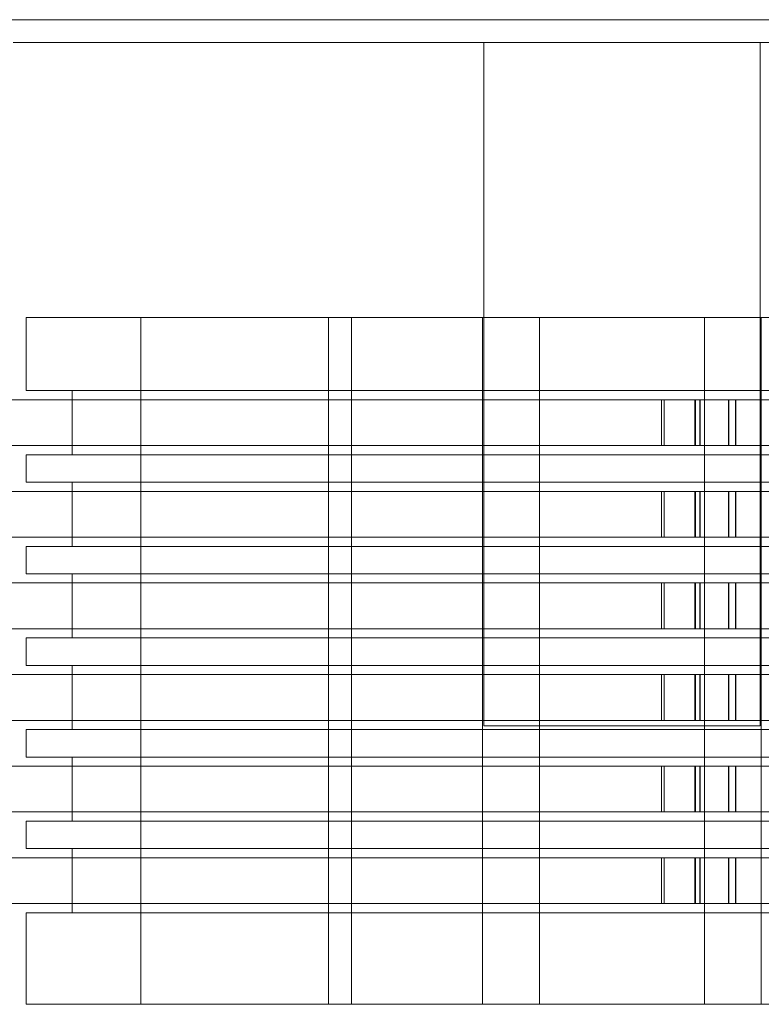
# Model space of a CAD drawing. Header units: millimetres. Extents: x -2233 to 61924, y -68080 to 6847.
# Tile 555 of 656: x 26089 to 26250, y -19660 to -19445. Entities that reach past the tile are written whole.
import ezdxf

# ---------------------------------------------------------------- set-up
doc = ezdxf.new("R2010")
doc.units = ezdxf.units.MM
doc.layers.add('superior_briquetadora', color=7, linetype='Continuous', lineweight=0)

msp = doc.modelspace()

# ---------------------------------------------------------------- linework, layer by layer
at = {"layer": 'superior_briquetadora'}
for p, q in [((26525.067, -19445), (25905.067, -19445)), ((26535.067, -19445), (25905.067, -19445)), ((26087.21, -19450), (26101.596, -19450)), ((26101.596, -19450), (26117.37, -19450)), ((26117.37, -19450), (26134.349, -19450)), ((26134.349, -19450), (26152.332, -19450)), ((26152.332, -19450), (26171.11, -19450)), ((26171.11, -19450), (26190.461, -19450)), ((26192.892, -19450), (26189.905, -19450)), ((26189.905, -19450), (26189.905, -19599.2)), ((26190.461, -19450), (26210.16, -19450)), ((26201.261, -19450), (26192.892, -19450)), ((26213.356, -19450), (26201.261, -19450)), ((26210.16, -19450), (26229.975, -19450)), ((26226.779, -19450), (26213.356, -19450)), ((26238.873, -19450), (26226.779, -19450)), ((26229.975, -19450), (26249.674, -19450)), ((26247.243, -19450), (26238.873, -19450)), ((26250.23, -19450), (26247.243, -19450)), ((26249.674, -19450), (26269.025, -19450)), ((26250.23, -19450), (26250.23, -19599.2)), ((26090.067, -19510), (26091.519, -19510)), ((26090.067, -19510), (26090.067, -19526)), ((26091.519, -19510), (26095.843, -19510)), ((26095.843, -19510), (26102.942, -19510)), ((26102.942, -19510), (26112.656, -19510)), ((26112.656, -19510), (26124.771, -19510)), ((26115.067, -19660), (26115.067, -19510)), ((26117.345, -19510), (26115.067, -19510)), ((26123.727, -19510), (26117.345, -19510)), ((26132.95, -19510), (26123.727, -19510)), ((26124.771, -19510), (26139.014, -19510)), ((26143.185, -19510), (26132.95, -19510)), ((26139.014, -19510), (26155.067, -19510)), ((26152.408, -19510), (26143.185, -19510)), ((26158.79, -19510), (26152.408, -19510)), ((26155.067, -19510), (26172.573, -19510)), ((26156.067, -19660), (26156.067, -19510)), ((26158.345, -19510), (26156.067, -19510)), ((26164.727, -19510), (26158.345, -19510)), ((26161.067, -19510), (26158.79, -19510)), ((26161.067, -19660), (26161.067, -19510)), ((26173.95, -19510), (26164.727, -19510)), ((26172.573, -19510), (26191.14, -19510)), ((26184.185, -19510), (26173.95, -19510)), ((26193.408, -19510), (26184.185, -19510)), ((26189.667, -19510), (26189.667, -19660)), ((26192.678, -19510), (26189.667, -19510)), ((26191.14, -19510), (26210.353, -19510)), ((26201.113, -19510), (26192.678, -19510)), ((26199.79, -19510), (26193.408, -19510)), ((26202.067, -19510), (26199.79, -19510)), ((26213.303, -19510), (26201.113, -19510)), ((26202.067, -19660), (26202.067, -19510)), ((26210.353, -19510), (26229.782, -19510)), ((26226.832, -19510), (26213.303, -19510)), ((26239.022, -19510), (26226.832, -19510)), ((26229.782, -19510), (26248.995, -19510)), ((26238.067, -19660), (26238.067, -19510)), ((26240.345, -19510), (26238.067, -19510)), ((26247.457, -19510), (26239.022, -19510)), ((26246.727, -19510), (26240.345, -19510)), ((26255.95, -19510), (26246.727, -19510)), ((26250.467, -19510), (26247.457, -19510)), ((26248.995, -19510), (26267.562, -19510)), ((26250.467, -19510), (26250.467, -19660)), ((26090.067, -19526), (26091.519, -19526)), ((26091.519, -19526), (26095.843, -19526)), ((26095.843, -19526), (26102.942, -19526)), ((26100.067, -19526), (26101.704, -19526)), ((26100.067, -19540), (26100.067, -19526)), ((26101.704, -19526), (26106.569, -19526)), ((26102.942, -19526), (26112.656, -19526)), ((26106.569, -19526), (26114.531, -19526)), ((26112.656, -19526), (26124.771, -19526)), ((26114.531, -19526), (26125.371, -19526)), ((26124.771, -19526), (26139.014, -19526)), ((26125.371, -19526), (26138.794, -19526)), ((26138.794, -19526), (26154.434, -19526)), ((26139.014, -19526), (26155.067, -19526)), ((26154.434, -19526), (26171.864, -19526)), ((26155.067, -19526), (26172.573, -19526)), ((26171.864, -19526), (26190.609, -19526)), ((26172.573, -19526), (26191.14, -19526)), ((26190.609, -19526), (26210.158, -19526)), ((26191.14, -19526), (26210.353, -19526)), ((26210.158, -19526), (26229.977, -19526)), ((26210.353, -19526), (26229.782, -19526)), ((26229.782, -19526), (26248.995, -19526)), ((26229.977, -19526), (26249.526, -19526)), ((26248.995, -19526), (26267.562, -19526)), ((26249.526, -19526), (26268.271, -19526)), ((24471.62, -19528), (26228.731, -19528)), ((24472.193, -19528), (26229.304, -19528)), ((26235.991, -19528), (24489.68, -19528)), ((26237.044, -19528), (24490.733, -19528)), ((26228.731, -19528), (26236.098, -19528)), ((26228.731, -19538), (26228.731, -19528)), ((26229.304, -19528), (26237.157, -19528)), ((26229.304, -19538), (26229.304, -19528)), ((26243.299, -19528), (26235.991, -19528)), ((26235.991, -19538), (26235.991, -19528)), ((26236.098, -19528), (26243.404, -19528)), ((26236.098, -19538), (26236.098, -19528)), ((26244.835, -19528), (26237.044, -19528)), ((26237.044, -19538), (26237.044, -19528)), ((26237.157, -19528), (26244.947, -19528)), ((26237.157, -19538), (26237.157, -19528)), ((26250.519, -19528), (26243.299, -19528)), ((26243.299, -19538), (26243.299, -19528)), ((26243.404, -19528), (26250.623, -19528)), ((26243.404, -19538), (26243.404, -19528)), ((26252.532, -19528), (26244.835, -19528)), ((26244.835, -19538), (26244.835, -19528)), ((26244.947, -19528), (26252.643, -19528)), ((26244.947, -19538), (26244.947, -19528)), ((24471.62, -19538), (26228.731, -19538)), ((24472.193, -19538), (26229.304, -19538)), ((26235.991, -19538), (24489.68, -19538)), ((26237.044, -19538), (24490.733, -19538)), ((26228.731, -19538), (26236.098, -19538)), ((26229.304, -19538), (26237.157, -19538)), ((26243.299, -19538), (26235.991, -19538)), ((26236.098, -19538), (26243.404, -19538)), ((26244.835, -19538), (26237.044, -19538)), ((26237.157, -19538), (26244.947, -19538)), ((26250.519, -19538), (26243.299, -19538)), ((26243.404, -19538), (26250.623, -19538)), ((26252.532, -19538), (26244.835, -19538)), ((26244.947, -19538), (26252.643, -19538)), ((26090.067, -19540), (26091.519, -19540)), ((26090.067, -19540), (26090.067, -19546)), ((26091.519, -19540), (26095.843, -19540)), ((26095.843, -19540), (26102.942, -19540)), ((26100.067, -19540), (26101.704, -19540)), ((26101.704, -19540), (26106.569, -19540)), ((26102.942, -19540), (26112.656, -19540)), ((26106.569, -19540), (26114.531, -19540)), ((26112.656, -19540), (26124.771, -19540)), ((26114.531, -19540), (26125.371, -19540)), ((26124.771, -19540), (26139.014, -19540)), ((26125.371, -19540), (26138.794, -19540)), ((26138.794, -19540), (26154.434, -19540)), ((26139.014, -19540), (26155.067, -19540)), ((26154.434, -19540), (26171.864, -19540)), ((26155.067, -19540), (26172.573, -19540)), ((26171.864, -19540), (26190.609, -19540)), ((26172.573, -19540), (26191.14, -19540)), ((26190.609, -19540), (26210.158, -19540)), ((26191.14, -19540), (26210.353, -19540)), ((26210.158, -19540), (26229.977, -19540)), ((26210.353, -19540), (26229.782, -19540)), ((26229.782, -19540), (26248.995, -19540)), ((26229.977, -19540), (26249.526, -19540)), ((26248.995, -19540), (26267.562, -19540)), ((26249.526, -19540), (26268.271, -19540)), ((26090.067, -19546), (26091.519, -19546)), ((26091.519, -19546), (26095.843, -19546)), ((26095.843, -19546), (26102.942, -19546)), ((26100.067, -19546), (26101.704, -19546)), ((26100.067, -19560), (26100.067, -19546)), ((26101.704, -19546), (26106.569, -19546)), ((26102.942, -19546), (26112.656, -19546)), ((26106.569, -19546), (26114.531, -19546)), ((26112.656, -19546), (26124.771, -19546)), ((26114.531, -19546), (26125.371, -19546)), ((26124.771, -19546), (26139.014, -19546)), ((26125.371, -19546), (26138.794, -19546)), ((26138.794, -19546), (26154.434, -19546)), ((26139.014, -19546), (26155.067, -19546)), ((26154.434, -19546), (26171.864, -19546)), ((26155.067, -19546), (26172.573, -19546)), ((26171.864, -19546), (26190.609, -19546)), ((26172.573, -19546), (26191.14, -19546)), ((26190.609, -19546), (26210.158, -19546)), ((26191.14, -19546), (26210.353, -19546)), ((26210.158, -19546), (26229.977, -19546)), ((26210.353, -19546), (26229.782, -19546)), ((26229.782, -19546), (26248.995, -19546)), ((26229.977, -19546), (26249.526, -19546)), ((26248.995, -19546), (26267.562, -19546)), ((26249.526, -19546), (26268.271, -19546)), ((24471.62, -19548), (26228.731, -19548)), ((24472.193, -19548), (26229.304, -19548)), ((26235.991, -19548), (24489.68, -19548)), ((26237.044, -19548), (24490.733, -19548)), ((26228.731, -19548), (26236.098, -19548)), ((26228.731, -19558), (26228.731, -19548)), ((26229.304, -19548), (26237.157, -19548)), ((26229.304, -19558), (26229.304, -19548)), ((26243.299, -19548), (26235.991, -19548)), ((26235.991, -19558), (26235.991, -19548)), ((26236.098, -19548), (26243.404, -19548)), ((26236.098, -19558), (26236.098, -19548)), ((26244.835, -19548), (26237.044, -19548)), ((26237.044, -19558), (26237.044, -19548)), ((26237.157, -19548), (26244.947, -19548)), ((26237.157, -19558), (26237.157, -19548)), ((26250.519, -19548), (26243.299, -19548)), ((26243.299, -19558), (26243.299, -19548)), ((26243.404, -19548), (26250.623, -19548)), ((26243.404, -19558), (26243.404, -19548)), ((26252.532, -19548), (26244.835, -19548)), ((26244.835, -19558), (26244.835, -19548)), ((26244.947, -19548), (26252.643, -19548)), ((26244.947, -19558), (26244.947, -19548)), ((24471.62, -19558), (26228.731, -19558)), ((24472.193, -19558), (26229.304, -19558)), ((26235.991, -19558), (24489.68, -19558)), ((26237.044, -19558), (24490.733, -19558)), ((26228.731, -19558), (26236.098, -19558)), ((26229.304, -19558), (26237.157, -19558)), ((26243.299, -19558), (26235.991, -19558)), ((26236.098, -19558), (26243.404, -19558)), ((26244.835, -19558), (26237.044, -19558)), ((26237.157, -19558), (26244.947, -19558)), ((26250.519, -19558), (26243.299, -19558)), ((26243.404, -19558), (26250.623, -19558)), ((26252.532, -19558), (26244.835, -19558)), ((26244.947, -19558), (26252.643, -19558)), ((26090.067, -19560), (26091.519, -19560)), ((26090.067, -19560), (26090.067, -19566)), ((26091.519, -19560), (26095.843, -19560)), ((26095.843, -19560), (26102.942, -19560)), ((26100.067, -19560), (26101.704, -19560)), ((26101.704, -19560), (26106.569, -19560)), ((26102.942, -19560), (26112.656, -19560)), ((26106.569, -19560), (26114.531, -19560)), ((26112.656, -19560), (26124.771, -19560)), ((26114.531, -19560), (26125.371, -19560)), ((26124.771, -19560), (26139.014, -19560)), ((26125.371, -19560), (26138.794, -19560)), ((26138.794, -19560), (26154.434, -19560)), ((26139.014, -19560), (26155.067, -19560)), ((26154.434, -19560), (26171.864, -19560)), ((26155.067, -19560), (26172.573, -19560)), ((26171.864, -19560), (26190.609, -19560)), ((26172.573, -19560), (26191.14, -19560)), ((26190.609, -19560), (26210.158, -19560)), ((26191.14, -19560), (26210.353, -19560)), ((26210.158, -19560), (26229.977, -19560)), ((26210.353, -19560), (26229.782, -19560)), ((26229.782, -19560), (26248.995, -19560)), ((26229.977, -19560), (26249.526, -19560)), ((26248.995, -19560), (26267.562, -19560)), ((26249.526, -19560), (26268.271, -19560)), ((26090.067, -19566), (26091.519, -19566)), ((26091.519, -19566), (26095.843, -19566)), ((26095.843, -19566), (26102.942, -19566)), ((26100.067, -19566), (26101.704, -19566)), ((26100.067, -19580), (26100.067, -19566)), ((26101.704, -19566), (26106.569, -19566)), ((26102.942, -19566), (26112.656, -19566)), ((26106.569, -19566), (26114.531, -19566)), ((26112.656, -19566), (26124.771, -19566)), ((26114.531, -19566), (26125.371, -19566)), ((26124.771, -19566), (26139.014, -19566)), ((26125.371, -19566), (26138.794, -19566)), ((26138.794, -19566), (26154.434, -19566)), ((26139.014, -19566), (26155.067, -19566)), ((26154.434, -19566), (26171.864, -19566)), ((26155.067, -19566), (26172.573, -19566)), ((26171.864, -19566), (26190.609, -19566)), ((26172.573, -19566), (26191.14, -19566)), ((26190.609, -19566), (26210.158, -19566)), ((26191.14, -19566), (26210.353, -19566)), ((26210.158, -19566), (26229.977, -19566)), ((26210.353, -19566), (26229.782, -19566)), ((26229.782, -19566), (26248.995, -19566)), ((26229.977, -19566), (26249.526, -19566)), ((26248.995, -19566), (26267.562, -19566)), ((26249.526, -19566), (26268.271, -19566)), ((24471.62, -19568), (26228.731, -19568)), ((24472.193, -19568), (26229.304, -19568)), ((26235.991, -19568), (24489.68, -19568)), ((26237.044, -19568), (24490.733, -19568)), ((26228.731, -19568), (26236.098, -19568)), ((26228.731, -19578), (26228.731, -19568)), ((26229.304, -19568), (26237.157, -19568)), ((26229.304, -19578), (26229.304, -19568)), ((26243.299, -19568), (26235.991, -19568)), ((26235.991, -19578), (26235.991, -19568)), ((26236.098, -19568), (26243.404, -19568)), ((26236.098, -19578), (26236.098, -19568)), ((26244.835, -19568), (26237.044, -19568)), ((26237.044, -19578), (26237.044, -19568)), ((26237.157, -19568), (26244.947, -19568)), ((26237.157, -19578), (26237.157, -19568)), ((26250.519, -19568), (26243.299, -19568)), ((26243.299, -19578), (26243.299, -19568)), ((26243.404, -19568), (26250.623, -19568)), ((26243.404, -19578), (26243.404, -19568)), ((26252.532, -19568), (26244.835, -19568)), ((26244.835, -19578), (26244.835, -19568)), ((26244.947, -19568), (26252.643, -19568)), ((26244.947, -19578), (26244.947, -19568)), ((24471.62, -19578), (26228.731, -19578)), ((24472.193, -19578), (26229.304, -19578)), ((26235.991, -19578), (24489.68, -19578)), ((26237.044, -19578), (24490.733, -19578)), ((26090.067, -19580), (26091.519, -19580)), ((26090.067, -19580), (26090.067, -19586)), ((26091.519, -19580), (26095.843, -19580)), ((26095.843, -19580), (26102.942, -19580)), ((26100.067, -19580), (26101.704, -19580)), ((26101.704, -19580), (26106.569, -19580)), ((26102.942, -19580), (26112.656, -19580)), ((26106.569, -19580), (26114.531, -19580)), ((26112.656, -19580), (26124.771, -19580)), ((26114.531, -19580), (26125.371, -19580)), ((26124.771, -19580), (26139.014, -19580)), ((26125.371, -19580), (26138.794, -19580)), ((26138.794, -19580), (26154.434, -19580)), ((26139.014, -19580), (26155.067, -19580)), ((26154.434, -19580), (26171.864, -19580)), ((26155.067, -19580), (26172.573, -19580)), ((26171.864, -19580), (26190.609, -19580)), ((26172.573, -19580), (26191.14, -19580)), ((26190.609, -19580), (26210.158, -19580)), ((26191.14, -19580), (26210.353, -19580)), ((26210.158, -19580), (26229.977, -19580)), ((26210.353, -19580), (26229.782, -19580)), ((26228.731, -19578), (26236.098, -19578)), ((26229.304, -19578), (26237.157, -19578)), ((26229.782, -19580), (26248.995, -19580)), ((26229.977, -19580), (26249.526, -19580)), ((26243.299, -19578), (26235.991, -19578)), ((26236.098, -19578), (26243.404, -19578)), ((26244.835, -19578), (26237.044, -19578)), ((26237.157, -19578), (26244.947, -19578)), ((26250.519, -19578), (26243.299, -19578)), ((26243.404, -19578), (26250.623, -19578)), ((26252.532, -19578), (26244.835, -19578)), ((26244.947, -19578), (26252.643, -19578)), ((26248.995, -19580), (26267.562, -19580)), ((26249.526, -19580), (26268.271, -19580)), ((26090.067, -19586), (26091.519, -19586)), ((26091.519, -19586), (26095.843, -19586)), ((26095.843, -19586), (26102.942, -19586)), ((26100.067, -19586), (26101.704, -19586)), ((26100.067, -19600), (26100.067, -19586)), ((26101.704, -19586), (26106.569, -19586)), ((26102.942, -19586), (26112.656, -19586)), ((26106.569, -19586), (26114.531, -19586)), ((26112.656, -19586), (26124.771, -19586)), ((26114.531, -19586), (26125.371, -19586)), ((26124.771, -19586), (26139.014, -19586)), ((26125.371, -19586), (26138.794, -19586)), ((26138.794, -19586), (26154.434, -19586)), ((26139.014, -19586), (26155.067, -19586)), ((26154.434, -19586), (26171.864, -19586)), ((26155.067, -19586), (26172.573, -19586)), ((26171.864, -19586), (26190.609, -19586)), ((26172.573, -19586), (26191.14, -19586)), ((26190.609, -19586), (26210.158, -19586)), ((26191.14, -19586), (26210.353, -19586)), ((26210.158, -19586), (26229.977, -19586)), ((26210.353, -19586), (26229.782, -19586)), ((26229.782, -19586), (26248.995, -19586)), ((26229.977, -19586), (26249.526, -19586)), ((26248.995, -19586), (26267.562, -19586)), ((26249.526, -19586), (26268.271, -19586)), ((24471.62, -19588), (26228.731, -19588)), ((24472.193, -19588), (26229.304, -19588)), ((26235.991, -19588), (24489.68, -19588)), ((26237.044, -19588), (24490.733, -19588)), ((26228.731, -19588), (26236.098, -19588)), ((26228.731, -19598), (26228.731, -19588)), ((26229.304, -19588), (26237.157, -19588)), ((26229.304, -19598), (26229.304, -19588)), ((26243.299, -19588), (26235.991, -19588)), ((26235.991, -19598), (26235.991, -19588)), ((26236.098, -19588), (26243.404, -19588)), ((26236.098, -19598), (26236.098, -19588)), ((26244.835, -19588), (26237.044, -19588)), ((26237.044, -19598), (26237.044, -19588)), ((26237.157, -19588), (26244.947, -19588)), ((26237.157, -19598), (26237.157, -19588)), ((26250.519, -19588), (26243.299, -19588)), ((26243.299, -19598), (26243.299, -19588)), ((26243.404, -19588), (26250.623, -19588)), ((26243.404, -19598), (26243.404, -19588)), ((26252.532, -19588), (26244.835, -19588)), ((26244.835, -19598), (26244.835, -19588)), ((26244.947, -19588), (26252.643, -19588)), ((26244.947, -19598), (26244.947, -19588)), ((24471.62, -19598), (26228.731, -19598)), ((24472.193, -19598), (26229.304, -19598)), ((26235.991, -19598), (24489.68, -19598)), ((26237.044, -19598), (24490.733, -19598)), ((26189.905, -19599.2), (26192.892, -19599.2)), ((26192.892, -19599.2), (26201.261, -19599.2)), ((26201.261, -19599.2), (26213.356, -19599.2)), ((26213.356, -19599.2), (26226.779, -19599.2)), ((26226.779, -19599.2), (26238.873, -19599.2)), ((26228.731, -19598), (26236.098, -19598)), ((26229.304, -19598), (26237.157, -19598)), ((26243.299, -19598), (26235.991, -19598)), ((26236.098, -19598), (26243.404, -19598)), ((26244.835, -19598), (26237.044, -19598)), ((26237.157, -19598), (26244.947, -19598)), ((26238.873, -19599.2), (26247.243, -19599.2)), ((26250.519, -19598), (26243.299, -19598)), ((26243.404, -19598), (26250.623, -19598)), ((26252.532, -19598), (26244.835, -19598)), ((26244.947, -19598), (26252.643, -19598)), ((26247.243, -19599.2), (26250.23, -19599.2)), ((26090.067, -19600), (26091.519, -19600)), ((26090.067, -19600), (26090.067, -19606)), ((26091.519, -19600), (26095.843, -19600)), ((26095.843, -19600), (26102.942, -19600)), ((26100.067, -19600), (26101.704, -19600)), ((26101.704, -19600), (26106.569, -19600)), ((26102.942, -19600), (26112.656, -19600)), ((26106.569, -19600), (26114.531, -19600)), ((26112.656, -19600), (26124.771, -19600)), ((26114.531, -19600), (26125.371, -19600)), ((26124.771, -19600), (26139.014, -19600)), ((26125.371, -19600), (26138.794, -19600)), ((26138.794, -19600), (26154.434, -19600)), ((26139.014, -19600), (26155.067, -19600)), ((26154.434, -19600), (26171.864, -19600)), ((26155.067, -19600), (26172.573, -19600)), ((26171.864, -19600), (26190.609, -19600)), ((26172.573, -19600), (26191.14, -19600)), ((26190.609, -19600), (26210.158, -19600)), ((26191.14, -19600), (26210.353, -19600)), ((26210.158, -19600), (26229.977, -19600)), ((26210.353, -19600), (26229.782, -19600)), ((26229.782, -19600), (26248.995, -19600)), ((26229.977, -19600), (26249.526, -19600)), ((26248.995, -19600), (26267.562, -19600)), ((26249.526, -19600), (26268.271, -19600)), ((24471.62, -19608), (26228.731, -19608)), ((24472.193, -19608), (26229.304, -19608)), ((26235.991, -19608), (24489.68, -19608)), ((26237.044, -19608), (24490.733, -19608)), ((26090.067, -19606), (26091.519, -19606)), ((26091.519, -19606), (26095.843, -19606)), ((26095.843, -19606), (26102.942, -19606)), ((26100.067, -19606), (26101.704, -19606)), ((26100.067, -19620), (26100.067, -19606)), ((26101.704, -19606), (26106.569, -19606)), ((26102.942, -19606), (26112.656, -19606)), ((26106.569, -19606), (26114.531, -19606)), ((26112.656, -19606), (26124.771, -19606)), ((26114.531, -19606), (26125.371, -19606)), ((26124.771, -19606), (26139.014, -19606)), ((26125.371, -19606), (26138.794, -19606)), ((26138.794, -19606), (26154.434, -19606)), ((26139.014, -19606), (26155.067, -19606)), ((26154.434, -19606), (26171.864, -19606)), ((26155.067, -19606), (26172.573, -19606)), ((26171.864, -19606), (26190.609, -19606)), ((26172.573, -19606), (26191.14, -19606)), ((26190.609, -19606), (26210.158, -19606)), ((26191.14, -19606), (26210.353, -19606)), ((26210.158, -19606), (26229.977, -19606)), ((26210.353, -19606), (26229.782, -19606)), ((26228.731, -19608), (26236.098, -19608)), ((26228.731, -19618), (26228.731, -19608)), ((26229.304, -19608), (26237.157, -19608)), ((26229.304, -19618), (26229.304, -19608)), ((26229.782, -19606), (26248.995, -19606)), ((26229.977, -19606), (26249.526, -19606)), ((26243.299, -19608), (26235.991, -19608)), ((26235.991, -19618), (26235.991, -19608)), ((26236.098, -19608), (26243.404, -19608)), ((26236.098, -19618), (26236.098, -19608)), ((26244.835, -19608), (26237.044, -19608)), ((26237.044, -19618), (26237.044, -19608)), ((26237.157, -19608), (26244.947, -19608)), ((26237.157, -19618), (26237.157, -19608)), ((26250.519, -19608), (26243.299, -19608)), ((26243.299, -19618), (26243.299, -19608)), ((26243.404, -19608), (26250.623, -19608)), ((26243.404, -19618), (26243.404, -19608)), ((26252.532, -19608), (26244.835, -19608)), ((26244.835, -19618), (26244.835, -19608)), ((26244.947, -19608), (26252.643, -19608)), ((26244.947, -19618), (26244.947, -19608)), ((26248.995, -19606), (26267.562, -19606)), ((26249.526, -19606), (26268.271, -19606)), ((24471.62, -19618), (26228.731, -19618)), ((24472.193, -19618), (26229.304, -19618)), ((26235.991, -19618), (24489.68, -19618)), ((26237.044, -19618), (24490.733, -19618)), ((26228.731, -19618), (26236.098, -19618)), ((26229.304, -19618), (26237.157, -19618)), ((26243.299, -19618), (26235.991, -19618)), ((26236.098, -19618), (26243.404, -19618)), ((26244.835, -19618), (26237.044, -19618)), ((26237.157, -19618), (26244.947, -19618)), ((26250.519, -19618), (26243.299, -19618)), ((26243.404, -19618), (26250.623, -19618)), ((26252.532, -19618), (26244.835, -19618)), ((26244.947, -19618), (26252.643, -19618)), ((26090.067, -19620), (26091.519, -19620)), ((26090.067, -19620), (26090.067, -19626)), ((26091.519, -19620), (26095.843, -19620)), ((26095.843, -19620), (26102.942, -19620)), ((26100.067, -19620), (26101.704, -19620)), ((26101.704, -19620), (26106.569, -19620)), ((26102.942, -19620), (26112.656, -19620)), ((26106.569, -19620), (26114.531, -19620)), ((26112.656, -19620), (26124.771, -19620)), ((26114.531, -19620), (26125.371, -19620)), ((26124.771, -19620), (26139.014, -19620)), ((26125.371, -19620), (26138.794, -19620)), ((26138.794, -19620), (26154.434, -19620)), ((26139.014, -19620), (26155.067, -19620)), ((26154.434, -19620), (26171.864, -19620)), ((26155.067, -19620), (26172.573, -19620)), ((26171.864, -19620), (26190.609, -19620)), ((26172.573, -19620), (26191.14, -19620)), ((26190.609, -19620), (26210.158, -19620)), ((26191.14, -19620), (26210.353, -19620)), ((26210.158, -19620), (26229.977, -19620)), ((26210.353, -19620), (26229.782, -19620)), ((26229.782, -19620), (26248.995, -19620)), ((26229.977, -19620), (26249.526, -19620)), ((26248.995, -19620), (26267.562, -19620)), ((26249.526, -19620), (26268.271, -19620)), ((26090.067, -19626), (26091.519, -19626)), ((26091.519, -19626), (26095.843, -19626)), ((26095.843, -19626), (26102.942, -19626)), ((26100.067, -19626), (26101.704, -19626)), ((26100.067, -19640), (26100.067, -19626)), ((26101.704, -19626), (26106.569, -19626)), ((26102.942, -19626), (26112.656, -19626)), ((26106.569, -19626), (26114.531, -19626)), ((26112.656, -19626), (26124.771, -19626)), ((26114.531, -19626), (26125.371, -19626)), ((26124.771, -19626), (26139.014, -19626)), ((26125.371, -19626), (26138.794, -19626)), ((26138.794, -19626), (26154.434, -19626)), ((26139.014, -19626), (26155.067, -19626)), ((26154.434, -19626), (26171.864, -19626)), ((26155.067, -19626), (26172.573, -19626)), ((26171.864, -19626), (26190.609, -19626)), ((26172.573, -19626), (26191.14, -19626)), ((26190.609, -19626), (26210.158, -19626)), ((26191.14, -19626), (26210.353, -19626)), ((26210.158, -19626), (26229.977, -19626)), ((26210.353, -19626), (26229.782, -19626)), ((26229.782, -19626), (26248.995, -19626)), ((26229.977, -19626), (26249.526, -19626)), ((26248.995, -19626), (26267.562, -19626)), ((26249.526, -19626), (26268.271, -19626)), ((24471.62, -19628), (26228.731, -19628)), ((24472.193, -19628), (26229.304, -19628)), ((26235.991, -19628), (24489.68, -19628)), ((26237.044, -19628), (24490.733, -19628)), ((26228.731, -19628), (26236.098, -19628)), ((26228.731, -19638), (26228.731, -19628)), ((26229.304, -19628), (26237.157, -19628)), ((26229.304, -19638), (26229.304, -19628)), ((26243.299, -19628), (26235.991, -19628)), ((26235.991, -19638), (26235.991, -19628)), ((26236.098, -19628), (26243.404, -19628)), ((26236.098, -19638), (26236.098, -19628)), ((26244.835, -19628), (26237.044, -19628)), ((26237.044, -19638), (26237.044, -19628)), ((26237.157, -19628), (26244.947, -19628)), ((26237.157, -19638), (26237.157, -19628)), ((26250.519, -19628), (26243.299, -19628)), ((26243.299, -19638), (26243.299, -19628)), ((26243.404, -19628), (26250.623, -19628)), ((26243.404, -19638), (26243.404, -19628)), ((26252.532, -19628), (26244.835, -19628)), ((26244.835, -19638), (26244.835, -19628)), ((26244.947, -19628), (26252.643, -19628)), ((26244.947, -19638), (26244.947, -19628)), ((24471.62, -19638), (26228.731, -19638)), ((24472.193, -19638), (26229.304, -19638)), ((26235.991, -19638), (24489.68, -19638)), ((26237.044, -19638), (24490.733, -19638)), ((26228.731, -19638), (26236.098, -19638)), ((26229.304, -19638), (26237.157, -19638)), ((26243.299, -19638), (26235.991, -19638)), ((26236.098, -19638), (26243.404, -19638)), ((26244.835, -19638), (26237.044, -19638)), ((26237.157, -19638), (26244.947, -19638)), ((26250.519, -19638), (26243.299, -19638)), ((26243.404, -19638), (26250.623, -19638)), ((26252.532, -19638), (26244.835, -19638)), ((26244.947, -19638), (26252.643, -19638)), ((26090.067, -19640), (26091.519, -19640)), ((26090.067, -19640), (26090.067, -19660)), ((26091.519, -19640), (26095.843, -19640)), ((26095.843, -19640), (26102.942, -19640)), ((26100.067, -19640), (26101.704, -19640)), ((26101.704, -19640), (26106.569, -19640)), ((26102.942, -19640), (26112.656, -19640)), ((26106.569, -19640), (26114.531, -19640)), ((26112.656, -19640), (26124.771, -19640)), ((26114.531, -19640), (26125.371, -19640)), ((26124.771, -19640), (26139.014, -19640)), ((26125.371, -19640), (26138.794, -19640)), ((26138.794, -19640), (26154.434, -19640)), ((26139.014, -19640), (26155.067, -19640)), ((26154.434, -19640), (26171.864, -19640)), ((26155.067, -19640), (26172.573, -19640)), ((26171.864, -19640), (26190.609, -19640)), ((26172.573, -19640), (26191.14, -19640)), ((26190.609, -19640), (26210.158, -19640)), ((26191.14, -19640), (26210.353, -19640)), ((26210.158, -19640), (26229.977, -19640)), ((26210.353, -19640), (26229.782, -19640)), ((26229.782, -19640), (26248.995, -19640)), ((26229.977, -19640), (26249.526, -19640)), ((26248.995, -19640), (26267.562, -19640)), ((26249.526, -19640), (26268.271, -19640)), ((26090.067, -19660), (26091.519, -19660)), ((26091.519, -19660), (26095.843, -19660)), ((26095.843, -19660), (26102.942, -19660)), ((26102.942, -19660), (26112.656, -19660)), ((26112.656, -19660), (26124.771, -19660)), ((26117.345, -19660), (26115.067, -19660)), ((26123.727, -19660), (26117.345, -19660)), ((26132.95, -19660), (26123.727, -19660)), ((26124.771, -19660), (26139.014, -19660)), ((26143.185, -19660), (26132.95, -19660)), ((26139.014, -19660), (26155.067, -19660)), ((26152.408, -19660), (26143.185, -19660)), ((26158.79, -19660), (26152.408, -19660)), ((26155.067, -19660), (26172.573, -19660)), ((26158.345, -19660), (26156.067, -19660)), ((26164.727, -19660), (26158.345, -19660)), ((26161.067, -19660), (26158.79, -19660)), ((26173.95, -19660), (26164.727, -19660)), ((26172.573, -19660), (26191.14, -19660)), ((26184.185, -19660), (26173.95, -19660)), ((26193.408, -19660), (26184.185, -19660)), ((26192.678, -19660), (26189.667, -19660)), ((26191.14, -19660), (26210.353, -19660)), ((26201.113, -19660), (26192.678, -19660)), ((26199.79, -19660), (26193.408, -19660)), ((26202.067, -19660), (26199.79, -19660)), ((26213.303, -19660), (26201.113, -19660)), ((26210.353, -19660), (26229.782, -19660)), ((26226.832, -19660), (26213.303, -19660)), ((26239.022, -19660), (26226.832, -19660)), ((26229.782, -19660), (26248.995, -19660)), ((26240.345, -19660), (26238.067, -19660)), ((26247.457, -19660), (26239.022, -19660)), ((26246.727, -19660), (26240.345, -19660)), ((26255.95, -19660), (26246.727, -19660)), ((26250.467, -19660), (26247.457, -19660)), ((26248.995, -19660), (26267.562, -19660))]:
    msp.add_line(p, q, dxfattribs=at)

doc.saveas('drawing.dxf')
